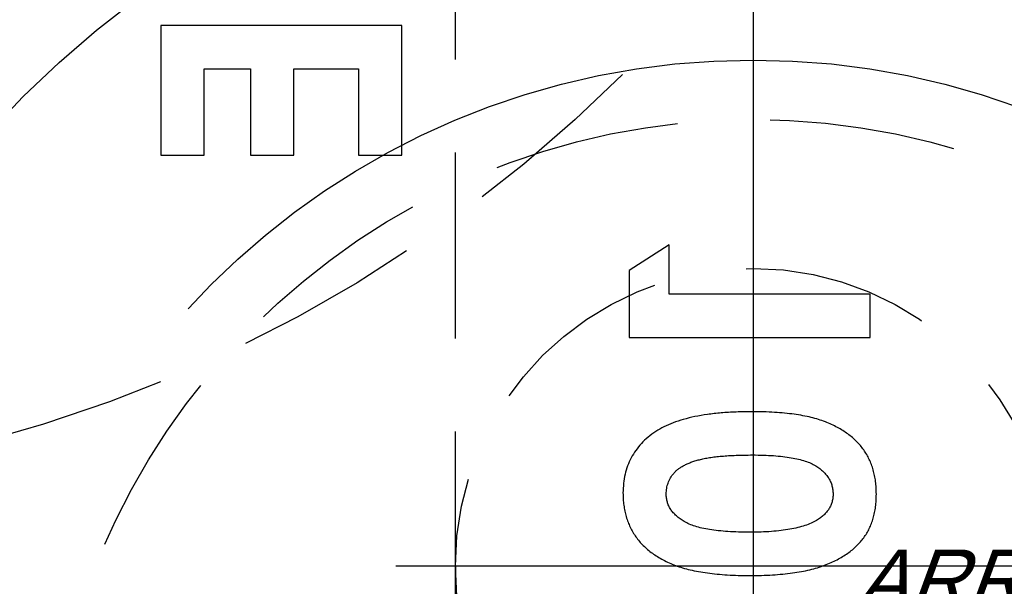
# Model space of a CAD drawing. Extents: x 2651 to 7771, y -1163 to 1075.
# Tile 260 of 490: x 4100.83 to 4114.06, y 722.87 to 730.48. Entities that reach past the tile are written whole.
import ezdxf

# ---------------------------------------------------------------- set-up
doc = ezdxf.new("R2010")
doc.units = 0
doc.header["$LTSCALE"] = 10
for name, pattern in [('CENTER', [2, 1.25, -0.25, 0.25, -0.25]), ('CNSCEN', [17, 15, -1, 0, -1]), ('CNSHID', [4, 3, -1]), ('HIDDEN', [0.375, 0.25, -0.125])]:
    doc.linetypes.add(name, pattern=pattern)
doc.layers.get('0').update_dxf_attribs({"linetype": 'CONTINUOUS'})
doc.layers.get('Defpoints').update_dxf_attribs({"linetype": 'CONTINUOUS'})
for name, color, linetype in [('1', 7, 'CONTINUOUS'), ('COOL', 150, 'HIDDEN'), ('DIM', 3, 'CONTINUOUS'), ('HIDDEN', 6, 'HIDDEN'), ('PART', 7, 'CONTINUOUS'), ('WL1-HL', 4, 'CNSHID'), ('WOR1-CL', 1, 'CNSCEN'), ('WOR1-DL', 7, 'CONTINUOUS')]:
    doc.layers.add(name, color=color, linetype=linetype)
doc.styles.add('china', font='txt')
doc.styles.get("Standard").update_dxf_attribs({"font": 'romans.shx'})
doc.dimstyles.new('MM& INCH5', dxfattribs={"dimtxt": 5, "dimasz": 2.5, "dimexe": 1, "dimexo": 0.5, "dimtad": 0, "dimrnd": 1.38778e-17, "dimzin": 9, "dimdsep": 46, "dimtxsty": 'Standard', "dimblk": 'CLOSED', "dimcen": 0, "dimclrd": 3, "dimclre": 3, "dimclrt": 3, "dimazin": 2, "dimtfac": 0.75, "dimtofl": 0, "dimtmove": 0, "dimatfit": 3, "dimfxl": 0, "dimtolj": 1, "dimarcsym": 0})

# ---------------------------------------------------------------- blocks, each defined once
blk = doc.blocks.new('DSD')
at = {"layer": '1', "color": 7, "linetype": 'Continuous'}
for p, q in [((476.666, 561.759), (476.666, 560.015)), ((479.905, 561.759), (476.666, 561.759)), ((479.905, 560.015), (479.905, 561.759)), ((477.248, 560.015), (477.248, 561.177)), ((477.248, 561.177), (477.871, 561.177)), ((477.871, 561.177), (477.871, 560.015)), ((478.452, 560.015), (478.452, 561.177)), ((478.452, 561.177), (479.324, 561.177)), ((479.324, 561.177), (479.324, 560.015)), ((476.666, 560.015), (477.248, 560.015)), ((477.871, 560.015), (478.452, 560.015)), ((479.324, 560.015), (479.905, 560.015)), ((483.499, 558.811), (482.959, 558.464)), ((483.499, 558.147), (483.499, 558.811)), ((482.959, 558.464), (482.959, 557.565)), ((486.198, 558.147), (483.499, 558.147)), ((486.198, 557.565), (486.198, 558.147)), ((482.959, 557.565), (486.198, 557.565))]:
    blk.add_line(p, q, dxfattribs=at)
for points, knots in [([(484.61, 556.569), (484.539, 556.568), (484.4, 556.567), (484.2, 556.554), (484.015, 556.534), (483.845, 556.505), (483.69, 556.468), (483.552, 556.422), (483.427, 556.369), (483.353, 556.324), (483.317, 556.303)], [0, 0, 0, 0, 0.161071, 0.310789, 0.449904, 0.578376, 0.696617, 0.805987, 0.906562, 1, 1, 1, 1]), ([(486.281, 555.461), (486.28, 555.49), (486.279, 555.547), (486.272, 555.631), (486.258, 555.71), (486.24, 555.786), (486.216, 555.859), (486.187, 555.929), (486.152, 555.994), (486.112, 556.057), (486.067, 556.115), (486.016, 556.17), (485.96, 556.223), (485.897, 556.272), (485.83, 556.317), (485.757, 556.359), (485.679, 556.398), (485.594, 556.434), (485.502, 556.466), (485.402, 556.494), (485.292, 556.517), (485.173, 556.536), (485.046, 556.55), (484.909, 556.561), (484.763, 556.568), (484.662, 556.569), (484.61, 556.569)], [0, 0, 0, 0, 0.038217, 0.074867, 0.110158, 0.144454, 0.17808, 0.211171, 0.243687, 0.275872, 0.308376, 0.341263, 0.37515, 0.409655, 0.445157, 0.482073, 0.520576, 0.560554, 0.603108, 0.648689, 0.697948, 0.750768, 0.807309, 0.867656, 0.931861, 1, 1, 1, 1]), ([(483.317, 556.303), (483.282, 556.278), (483.213, 556.229), (483.123, 556.143), (483.047, 556.05), (482.984, 555.95), (482.935, 555.842), (482.901, 555.727), (482.881, 555.605), (482.878, 555.521), (482.876, 555.478)], [0, 0, 0, 0, 0.132314, 0.2587, 0.380912, 0.500535, 0.620923, 0.742376, 0.868281, 1, 1, 1, 1]), ([(483.458, 555.464), (483.459, 555.489), (483.461, 555.539), (483.481, 555.612), (483.512, 555.68), (483.55, 555.732), (483.585, 555.771), (483.618, 555.798), (483.654, 555.824), (483.695, 555.847), (483.741, 555.869), (483.79, 555.89), (483.845, 555.908), (483.904, 555.925), (483.969, 555.94), (484.041, 555.953), (484.12, 555.964), (484.205, 555.972), (484.298, 555.979), (484.398, 555.984), (484.505, 555.986), (484.579, 555.987), (484.617, 555.988)], [0, 0, 0, 0, 0.053834, 0.105543, 0.158054, 0.211987, 0.240207, 0.269794, 0.301343, 0.334608, 0.370284, 0.408089, 0.448681, 0.492069, 0.538664, 0.590371, 0.646388, 0.707195, 0.772947, 0.843643, 0.919308, 1, 1, 1, 1]), ([(484.617, 555.988), (484.666, 555.987), (484.761, 555.986), (484.897, 555.98), (485.021, 555.968), (485.133, 555.953), (485.233, 555.932), (485.322, 555.908), (485.399, 555.879), (485.465, 555.844), (485.52, 555.806), (485.568, 555.765), (485.609, 555.722), (485.642, 555.676), (485.668, 555.627), (485.686, 555.575), (485.697, 555.52), (485.699, 555.483), (485.7, 555.464)], [0, 0, 0, 0, 0.110734, 0.212341, 0.305502, 0.389835, 0.46669, 0.535262, 0.596763, 0.651066, 0.701036, 0.74786, 0.791833, 0.834284, 0.875334, 0.916035, 0.957652, 1, 1, 1, 1]), ([(482.876, 555.478), (482.877, 555.45), (482.878, 555.395), (482.886, 555.313), (482.9, 555.235), (482.919, 555.159), (482.943, 555.086), (482.973, 555.017), (483.009, 554.95), (483.05, 554.887), (483.096, 554.826), (483.149, 554.769), (483.207, 554.715), (483.271, 554.666), (483.341, 554.62), (483.416, 554.577), (483.497, 554.538), (483.584, 554.502), (483.679, 554.47), (483.782, 554.443), (483.893, 554.42), (484.014, 554.401), (484.143, 554.386), (484.281, 554.376), (484.428, 554.369), (484.528, 554.369), (484.58, 554.368)], [0, 0, 0, 0, 0.036635, 0.072034, 0.106626, 0.140306, 0.173619, 0.206426, 0.239067, 0.271883, 0.30484, 0.338529, 0.372616, 0.407548, 0.443719, 0.481312, 0.520113, 0.560913, 0.604025, 0.650075, 0.699572, 0.752363, 0.808789, 0.868954, 0.932675, 1, 1, 1, 1]), ([(484.58, 554.95), (484.529, 554.95), (484.431, 554.95), (484.29, 554.958), (484.161, 554.968), (484.044, 554.984), (483.94, 555.003), (483.849, 555.028), (483.769, 555.056), (483.701, 555.091), (483.644, 555.128), (483.594, 555.168), (483.552, 555.211), (483.517, 555.256), (483.49, 555.304), (483.471, 555.355), (483.46, 555.409), (483.458, 555.445), (483.458, 555.464)], [0, 0, 0, 0, 0.112115, 0.215802, 0.310203, 0.395993, 0.47341, 0.542778, 0.604548, 0.659357, 0.708764, 0.755356, 0.798687, 0.840017, 0.880203, 0.919733, 0.959049, 1, 1, 1, 1]), ([(484.58, 554.368), (484.632, 554.369), (484.734, 554.369), (484.882, 554.376), (485.021, 554.387), (485.151, 554.401), (485.272, 554.421), (485.385, 554.444), (485.489, 554.471), (485.583, 554.504), (485.671, 554.54), (485.752, 554.579), (485.827, 554.621), (485.896, 554.665), (485.959, 554.714), (486.017, 554.764), (486.067, 554.818), (486.113, 554.875), (486.153, 554.935), (486.188, 554.999), (486.216, 555.067), (486.24, 555.138), (486.258, 555.214), (486.272, 555.293), (486.279, 555.376), (486.28, 555.432), (486.281, 555.461)], [0, 0, 0, 0, 0.068491, 0.133077, 0.193829, 0.251083, 0.304401, 0.354408, 0.401295, 0.444701, 0.485692, 0.524676, 0.562307, 0.597947, 0.632474, 0.665752, 0.697985, 0.729586, 0.760825, 0.792355, 0.824313, 0.857156, 0.890927, 0.92596, 0.962061, 1, 1, 1, 1]), ([(485.7, 555.464), (485.699, 555.446), (485.698, 555.41), (485.687, 555.358), (485.67, 555.309), (485.645, 555.263), (485.613, 555.219), (485.575, 555.179), (485.529, 555.142), (485.495, 555.12), (485.477, 555.109)], [0, 0, 0, 0, 0.124035, 0.242846, 0.360342, 0.479042, 0.599334, 0.725488, 0.858549, 1, 1, 1, 1]), ([(485.477, 555.109), (485.453, 555.096), (485.403, 555.069), (485.318, 555.037), (485.223, 555.01), (485.116, 554.987), (484.998, 554.971), (484.868, 554.958), (484.728, 554.951), (484.631, 554.95), (484.58, 554.95)], [0, 0, 0, 0, 0.088871, 0.186355, 0.294078, 0.412237, 0.541778, 0.682703, 0.835096, 1, 1, 1, 1])]:
    blk.add_open_spline(points, degree=3, knots=knots, dxfattribs=at)
blk = doc.blocks.new('*U23', base_point=(2059.08, 1167.823))
at = {"layer": 'HIDDEN'}
blk.add_circle((2059.08, 1167.823), 19.05, dxfattribs=at)
blk = doc.blocks.new('*D109')
at = {"layer": 'Defpoints', "color": 0}
for p in [(4086.684, 927.642), (4086.684, 894.882), (4171.684, 387.642)]:
    blk.add_point(p, dxfattribs=at)
at = {"layer": 'DIM', "color": 3, "lineweight": -2}
blk.add_line((4086.684, 895.382), (4086.684, 927.642), dxfattribs=at)
at = {"layer": 'DIM', "color": 3, "insert": (4086.684, 948.624), "char_height": 5, "attachment_point": 5, "rotation": 90}
blk.add_mtext('\\A1;85 [3.346]', dxfattribs=at)
blk = doc.blocks.new('_Closed')
at = {"color": 0, "linetype": 'ByBlock', "lineweight": -2}
for p, q in [((-1, 0.1667), (0, 0)), ((-1, 0.1667), (-1, -0.1667)), ((0, 0), (-1, -0.1667)), ((0, 0), (-1, 0))]:
    blk.add_line(p, q, dxfattribs=at)
blk = doc.blocks.new('*D110')
at = {"layer": 'Defpoints', "color": 0}
for p in [(4064.684, 927.642), (4064.684, 906.842), (4171.684, 387.642)]:
    blk.add_point(p, dxfattribs=at)
at = {"layer": 'DIM', "color": 3, "lineweight": -2}
blk.add_line((4064.684, 907.342), (4064.684, 927.642), dxfattribs=at)
at = {"layer": 'DIM', "color": 3, "insert": (4064.684, 950.648), "char_height": 5, "attachment_point": 5, "rotation": 90}
blk.add_mtext('\\A1;107 [4.213]', dxfattribs=at)
blk = doc.blocks.new('*D111')
at = {"layer": 'Defpoints', "color": 0}
for p in [(4051.684, 927.642), (4051.684, 912.642), (4171.684, 387.642)]:
    blk.add_point(p, dxfattribs=at)
at = {"layer": 'DIM', "color": 3, "lineweight": -2}
blk.add_line((4051.684, 913.142), (4051.684, 927.642), dxfattribs=at)
at = {"layer": 'DIM', "color": 3, "insert": (4051.684, 950.648), "char_height": 5, "attachment_point": 5, "rotation": 90}
blk.add_mtext('\\A1;120 [4.724]', dxfattribs=at)
blk = doc.blocks.new('*D112')
at = {"layer": 'Defpoints', "color": 0}
for p in [(3974.684, 927.642), (3974.684, 892.822), (4171.684, 387.642)]:
    blk.add_point(p, dxfattribs=at)
at = {"layer": 'DIM', "color": 3, "lineweight": -2}
blk.add_line((3974.684, 893.322), (3974.684, 927.642), dxfattribs=at)
at = {"layer": 'DIM', "color": 3, "insert": (3974.684, 950.648), "char_height": 5, "attachment_point": 5, "rotation": 90}
blk.add_mtext('\\A1;197 [7.756]', dxfattribs=at)
blk = doc.blocks.new('*D113')
at = {"layer": 'Defpoints', "color": 0}
for p in [(3966.684, 927.642), (3971.684, 807.17), (4171.684, 387.642)]:
    blk.add_point(p, dxfattribs=at)
at = {"layer": 'DIM', "color": 3, "lineweight": -2}
for p, q in [((3966.684, 922.642), (3966.684, 927.642)), ((3971.684, 917.642), (3966.684, 922.642)), ((3971.684, 807.67), (3971.684, 917.642))]:
    blk.add_line(p, q, dxfattribs=at)
at = {"layer": 'DIM', "color": 3, "insert": (3966.684, 951.005), "char_height": 5, "attachment_point": 5, "rotation": 90}
blk.add_mtext('\\A1;200 [7.874]', dxfattribs=at)
blk = doc.blocks.new('*D114')
at = {"layer": 'Defpoints', "color": 0}
for p in [(3931.684, 927.642), (3931.684, 912.642), (4171.684, 387.642)]:
    blk.add_point(p, dxfattribs=at)
at = {"layer": 'DIM', "color": 3, "lineweight": -2}
blk.add_line((3931.684, 913.142), (3931.684, 927.642), dxfattribs=at)
at = {"layer": 'DIM', "color": 3, "insert": (3931.684, 951.005), "char_height": 5, "attachment_point": 5, "rotation": 90}
blk.add_mtext('\\A1;240 [9.449]', dxfattribs=at)
blk = doc.blocks.new('*D115')
at = {"layer": 'Defpoints', "color": 0}
for p in [(3896.684, 927.642), (3896.684, 910.642), (4171.684, 387.642)]:
    blk.add_point(p, dxfattribs=at)
at = {"layer": 'DIM', "color": 3, "lineweight": -2}
blk.add_line((3896.684, 911.142), (3896.684, 927.642), dxfattribs=at)
at = {"layer": 'DIM', "color": 3, "insert": (3896.684, 953.386), "char_height": 5, "attachment_point": 5, "rotation": 90}
blk.add_mtext('\\A1;275 [10.827]', dxfattribs=at)
blk = doc.blocks.new('*D122')
at = {"layer": 'Defpoints', "color": 0}
for p in [(3881.004, 912.642), (3898.684, 912.642), (4171.684, 387.642)]:
    blk.add_point(p, dxfattribs=at)
at = {"layer": 'DIM', "color": 3, "lineweight": -2}
blk.add_line((3898.184, 912.642), (3881.004, 912.642), dxfattribs=at)
at = {"layer": 'DIM', "color": 3, "insert": (3855.26, 912.642), "char_height": 5, "attachment_point": 5}
blk.add_mtext('\\A1;525 [20.669]', dxfattribs=at)
blk = doc.blocks.new('*D123')
at = {"layer": 'Defpoints', "color": 0}
for p in [(3857.842, 862.642), (3869.984, 862.642), (4171.684, 387.642)]:
    blk.add_point(p, dxfattribs=at)
at = {"layer": 'DIM', "color": 3, "lineweight": -2}
blk.add_line((3869.484, 862.642), (3857.842, 862.642), dxfattribs=at)
at = {"layer": 'DIM', "color": 3, "insert": (3832.098, 862.642), "char_height": 5, "attachment_point": 5}
blk.add_mtext('\\A1;475 [18.701]', dxfattribs=at)
blk = doc.blocks.new('*D124')
at = {"layer": 'Defpoints', "color": 0}
for p in [(3941.504, 859.642), (3857.842, 854.642), (4171.684, 387.642)]:
    blk.add_point(p, dxfattribs=at)
at = {"layer": 'DIM', "color": 3, "lineweight": -2}
for p, q in [((3867.842, 859.642), (3862.842, 854.642)), ((3941.004, 859.642), (3867.842, 859.642)), ((3862.842, 854.642), (3857.842, 854.642))]:
    blk.add_line(p, q, dxfattribs=at)
at = {"layer": 'DIM', "color": 3, "insert": (3832.098, 854.642), "char_height": 5, "attachment_point": 5}
blk.add_mtext('\\A1;472 [18.583]', dxfattribs=at)
blk = doc.blocks.new('*D125')
at = {"layer": 'Defpoints', "color": 0}
for p in [(3870.047, 797.642), (3962.156, 797.642), (4171.684, 387.642)]:
    blk.add_point(p, dxfattribs=at)
at = {"layer": 'DIM', "color": 3, "lineweight": -2}
blk.add_line((3961.656, 797.642), (3870.047, 797.642), dxfattribs=at)
at = {"layer": 'DIM', "color": 3, "insert": (3844.303, 797.642), "char_height": 5, "attachment_point": 5}
blk.add_mtext('\\A1;410 [16.142]', dxfattribs=at)
blk = doc.blocks.new('*D126')
at = {"layer": 'Defpoints', "color": 0}
for p in [(3870.047, 832.642), (4069.264, 832.642), (4171.684, 387.642)]:
    blk.add_point(p, dxfattribs=at)
at = {"layer": 'DIM', "color": 3, "lineweight": -2}
blk.add_line((4068.764, 832.642), (3870.047, 832.642), dxfattribs=at)
at = {"layer": 'DIM', "color": 3, "insert": (3846.684, 832.642), "char_height": 5, "attachment_point": 5}
blk.add_mtext('\\A1;445 [17.52]', dxfattribs=at)
blk = doc.blocks.new('*D127')
at = {"layer": 'Defpoints', "color": 0}
for p in [(3857.842, 879.642), (4071.444, 879.642), (4171.684, 387.642)]:
    blk.add_point(p, dxfattribs=at)
at = {"layer": 'DIM', "color": 3, "lineweight": -2}
blk.add_line((4070.944, 879.642), (3857.842, 879.642), dxfattribs=at)
at = {"layer": 'DIM', "color": 3, "insert": (3834.479, 879.642), "char_height": 5, "attachment_point": 5}
blk.add_mtext('\\A1;492 [19.37]', dxfattribs=at)
blk = doc.blocks.new('*D128')
at = {"layer": 'Defpoints', "color": 0}
for p in [(3857.842, 899.642), (4057.484, 899.642), (4171.684, 387.642)]:
    blk.add_point(p, dxfattribs=at)
at = {"layer": 'DIM', "color": 3, "lineweight": -2}
blk.add_line((4056.984, 899.642), (3857.842, 899.642), dxfattribs=at)
at = {"layer": 'DIM', "color": 3, "insert": (3832.098, 899.642), "char_height": 5, "attachment_point": 5}
blk.add_mtext('\\A1;512 [20.157]', dxfattribs=at)
blk = doc.blocks.new('*D129')
at = {"layer": 'Defpoints', "color": 0}
for p in [(3870.047, 743.242), (4076.434, 743.242), (4171.684, 387.642)]:
    blk.add_point(p, dxfattribs=at)
at = {"layer": 'DIM', "color": 3, "lineweight": -2}
blk.add_line((4075.934, 743.242), (3870.047, 743.242), dxfattribs=at)
at = {"layer": 'DIM', "color": 3, "insert": (3849.065, 743.242), "char_height": 5, "attachment_point": 5}
blk.add_mtext('\\A1;355.6 [14]', dxfattribs=at)
blk = doc.blocks.new('*D130')
at = {"layer": 'Defpoints', "color": 0}
for p in [(3870.047, 762.642), (3896.684, 762.642), (4171.684, 387.642)]:
    blk.add_point(p, dxfattribs=at)
at = {"layer": 'DIM', "color": 3, "lineweight": -2}
blk.add_line((3896.184, 762.642), (3870.047, 762.642), dxfattribs=at)
at = {"layer": 'DIM', "color": 3, "insert": (3844.303, 762.642), "char_height": 5, "attachment_point": 5}
blk.add_mtext('\\A1;375 [14.764]', dxfattribs=at)
blk = doc.blocks.new('*D131')
at = {"layer": 'Defpoints', "color": 0}
for p in [(3870.047, 719.642), (3896.684, 719.642), (4171.684, 387.642)]:
    blk.add_point(p, dxfattribs=at)
at = {"layer": 'DIM', "color": 3, "lineweight": -2}
blk.add_line((3896.184, 719.642), (3870.047, 719.642), dxfattribs=at)
at = {"layer": 'DIM', "color": 3, "insert": (3844.303, 719.642), "char_height": 5, "attachment_point": 5}
blk.add_mtext('\\A1;332 [13.071]', dxfattribs=at)
blk = doc.blocks.new('*D156')
at = {"layer": 'Defpoints', "color": 0}
for p in [(4095.484, 927.642), (4095.484, 766.102), (4171.684, 387.642)]:
    blk.add_point(p, dxfattribs=at)
at = {"layer": 'DIM', "color": 3, "lineweight": -2}
blk.add_line((4095.484, 766.602), (4095.484, 927.642), dxfattribs=at)
at = {"layer": 'DIM', "color": 3, "insert": (4095.484, 943.862), "char_height": 5, "attachment_point": 5, "rotation": 90}
blk.add_mtext('\\A1;76.2 [3]', dxfattribs=at)
blk = doc.blocks.new('*D157')
at = {"layer": 'Defpoints', "color": 0}
for p in [(4103.484, 927.642), (4096.684, 860.062), (4171.684, 387.642)]:
    blk.add_point(p, dxfattribs=at)
at = {"layer": 'DIM', "color": 3, "lineweight": -2}
for p, q in [((4103.484, 922.642), (4103.484, 927.642)), ((4096.684, 917.642), (4103.484, 922.642)), ((4096.684, 860.562), (4096.684, 917.642))]:
    blk.add_line(p, q, dxfattribs=at)
at = {"layer": 'DIM', "color": 3, "insert": (4103.484, 948.624), "char_height": 5, "attachment_point": 5, "rotation": 90}
blk.add_mtext('\\A1;75 [2.953]', dxfattribs=at)
blk = doc.blocks.new('117')
at = {"layer": 'WL1-HL'}
for radius in [13.87, 10.3]:
    blk.add_circle((254.95, 1693.104), radius, dxfattribs=at)
at = {"layer": 'WOR1-CL'}
blk.add_line((254.95, 1707.474), (254.95, 1678.734), dxfattribs=at)
at = {"layer": 'WOR1-DL', "style": 'china', "oblique": 20}
blk.add_text('ARRK', height=0.8, dxfattribs=at).set_placement((256.305, 1696.027))
blk = doc.blocks.new('A$C257357D5')
at = {"layer": 'COOL', "color": 1, "linetype": 'CENTER'}
for p, q in [((-61, 60.106), (-61, -35)), ((-56.2, 35.5), (-65.8, 35.5))]:
    blk.add_line(p, q, dxfattribs=at)
at = {"layer": 'COOL'}
blk.add_line((-65, 35.5), (-65, 31), dxfattribs=at)
blk.add_lwpolyline([(-57, 49.388), (-57, -32.691), (-61, -35), (-65, -32.691), (-65, 49.388)], dxfattribs=at)
for centre, radius in [((-61, 32), 9.5), ((-61, 35.5), 4)]:
    blk.add_circle(centre, radius, dxfattribs=at)
blk.add_blockref('117', (-315.95, -1661.104), dxfattribs=at)

msp = doc.modelspace()

# ---------------------------------------------------------------- block references
at = {"layer": 'DIM'}
for name, p in [('DSD', (3626.059, 168.648)), ('A$C257357D5', (4171.684, 687.642))]:
    msp.add_blockref(name, p, dxfattribs=at)
at = {"layer": 'PART'}
msp.add_blockref('*U23', (4095.484, 743.242), dxfattribs=at)

# ---------------------------------------------------------------- dimensions: what is measured, and where the dimension line sits
at = {"layer": 'DIM'}
for feature_location, offset, dtype, picture, middle in [((3896.684, 910.642), (0, 17), 1, '*D115', (3896.684, 953.386)), ((3931.684, 912.642), (0, 15), 1, '*D114', (3931.684, 951.005)), ((3971.684, 807.17), (-5, 120.472), 1, '*D113', (3966.684, 951.005)), ((3974.684, 892.822), (0, 34.82), 1, '*D112', (3974.684, 950.648)), ((4051.684, 912.642), (0, 15), 1, '*D111', (4051.684, 950.648)), ((4064.684, 906.842), (0, 20.8), 1, '*D110', (4064.684, 950.648)), ((4086.684, 894.882), (0, 32.76), 1, '*D109', (4086.684, 948.624)), ((4096.684, 860.062), (6.8, 67.58), 1, '*D157', (4103.484, 948.624)), ((4095.484, 766.102), (0, 161.54), 1, '*D156', (4095.484, 943.862)), ((3898.684, 912.642), (-17.68, 0), 0, '*D122', (3855.26, 912.642)), ((4057.484, 899.642), (-199.642, 0), 0, '*D128', (3832.098, 899.642)), ((4071.444, 879.642), (-213.602, 0), 0, '*D127', (3834.479, 879.642)), ((3869.984, 862.642), (-12.142, 0), 0, '*D123', (3832.098, 862.642)), ((3941.504, 859.642), (-83.662, -5), 0, '*D124', (3832.098, 854.642)), ((4069.264, 832.642), (-199.217, 0), 0, '*D126', (3846.684, 832.642)), ((3962.156, 797.642), (-92.109, 0), 0, '*D125', (3844.303, 797.642)), ((3896.684, 762.642), (-26.637, 0), 0, '*D130', (3844.303, 762.642)), ((4076.434, 743.242), (-206.387, 0), 0, '*D129', (3849.065, 743.242)), ((3896.684, 719.642), (-26.637, 0), 0, '*D131', (3844.303, 719.642))]:
    dim = msp.add_ordinate_dim(feature_location=feature_location, offset=offset, dtype=dtype, origin=(4171.684, 387.642), dimstyle='MM& INCH5', dxfattribs=at)
    dim.commit()
    dim.dimension.update_dxf_attribs({"geometry": picture, "text_midpoint": middle})

doc.saveas('drawing.dxf')
